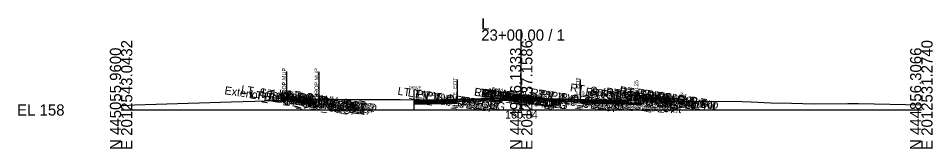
# Model space of a CAD drawing. Extents: x -26 to 4203, y -10 to 9526.
# Drawn here: x 974.3 to 1202.8, y 2990.3 to 3022.9 of the extents above; entities that cross this region are included whole.
import ezdxf

# ---------------------------------------------------------------- set-up
doc = ezdxf.new("R2010")
doc.units = 0
for name, color, linetype in [('Default', 7, 'Continuous'), ('Exist CMT Pavement', 7, 'Continuous'), ('Exist Cross Section Cell', 7, 'Continuous'), ('Exist XS Center Line Elevation Label', 7, 'Continuous'), ('Exist XS Ground Line', 7, 'Continuous'), ('Prop CMT Conc Surface', 7, 'Continuous'), ('Prop CMT Concrete Structures', 7, 'Continuous'), ('Prop CMT Pvmt Course 1', 7, 'Continuous'), ('Prop CMT Pvmt Course 1 CG', 7, 'Continuous'), ('Prop CMT Pvmt Course 1 Wedge', 7, 'Continuous'), ('Prop CMT Pvmt Course 2', 7, 'Continuous'), ('Prop CMT Pvmt Course 3', 7, 'Continuous'), ('Prop CMT Pvmt Surface', 7, 'Continuous'), ('Prop CMT Pvmt Wedge Surface 1', 7, 'Continuous'), ('Prop CMT Pvmt Wedge Surface 2', 7, 'Continuous'), ('Prop CMT Pvmt Wedge Surface 3', 7, 'Continuous'), ('Prop CMT Shear Line', 7, 'Continuous'), ('Prop CMT Shear Line Text', 7, 'Continuous'), ('Prop CMT Slope Grass', 7, 'Continuous'), ('Prop CMT Subgrade Earthwork', 7, 'Continuous'), ('Prop XS Hydro Elevations', 7, 'Continuous'), ('Prop XS Label Text', 7, 'Continuous'), ('Prop XS SE Text', 7, 'Continuous'), ('Prop XS Side Slope Text', 7, 'Continuous'), ('Scratch_Level_0', 7, 'Continuous')]:
    doc.layers.add(name, color=color, linetype=linetype)

msp = doc.modelspace()

# ---------------------------------------------------------------- linework, layer by layer
at = {"layer": 'Exist CMT Pavement'}
for points in [[(1100, 3002.84), (1098.81, 3002.84), (1098.6, 3002.85), (1098.36, 3002.84), (1096.08, 3002.83), (1095.78, 3002.83), (1095.03, 3002.83), (1094.16, 3002.81), (1093.56, 3002.8), (1091.71, 3002.76), (1091.08, 3002.75), (1090.37, 3002.73), (1088.57, 3002.69), (1086.94, 3002.64), (1086.03, 3002.62), (1085.23, 3002.6), (1084.03, 3002.58)], [(1100, 3002.84), (1101.07, 3002.84), (1101.17, 3002.84), (1102.38, 3002.84), (1103.56, 3002.84), (1103.63, 3002.84), (1105.4, 3002.79), (1106.08, 3002.78), (1106.32, 3002.77), (1108.59, 3002.75), (1110.59, 3002.69), (1111.07, 3002.67), (1111.61, 3002.67), (1113.58, 3002.64), (1114.49, 3002.61), (1114.77, 3002.6)]]:
    msp.add_lwpolyline(points, dxfattribs=at)
at = {"layer": 'Exist Cross Section Cell'}
for p, q in [((1100, 3000), (1100, 3020.13)), ((1000, 3000), (1100, 3000)), ((1100, 3000), (1200, 3000))]:
    msp.add_line(p, q, dxfattribs=at)
at = {"layer": 'Exist XS Ground Line'}
msp.add_lwpolyline([(1000, 3001.08), (1000.63, 3001.08), (1003.34, 3001.3), (1022.15, 3001.9), (1027.49, 3002.04), (1033.44, 3002.24), (1042.8, 3002.55), (1049.84, 3002.6), (1050.23, 3002.6), (1058.44, 3002.59), (1063.12, 3002.61), (1065.92, 3002.62), (1069.73, 3002.61), (1076.58, 3002.54), (1080.22, 3002.51), (1081.53, 3002.49), (1082.43, 3002.52), (1084.03, 3002.58), (1085.23, 3002.6), (1086.03, 3002.62), (1086.94, 3002.64), (1088.57, 3002.69), (1090.37, 3002.73), (1091.08, 3002.75), (1091.71, 3002.76), (1093.56, 3002.8), (1094.16, 3002.81), (1095.03, 3002.83), (1095.78, 3002.83), (1096.08, 3002.83), (1098.81, 3002.84), (1100, 3002.84), (1101.17, 3002.84), (1102.37, 3002.84), (1103.63, 3002.84), (1105.4, 3002.79), (1106.32, 3002.77), (1108.59, 3002.75), (1110.59, 3002.69), (1111.07, 3002.67), (1111.61, 3002.67), (1113.58, 3002.64), (1114.77, 3002.6), (1116.28, 3002.5), (1120.77, 3002.28), (1122.77, 3002.16), (1124.36, 3002.22), (1126.46, 3002.37), (1138.69, 3002.12), (1139.17, 3002.11), (1140.31, 3002.13), (1152.95, 3002.16), (1157.49, 3002.05), (1162.42, 3001.75), (1167.51, 3001.71), (1173.25, 3001.54), (1181.65, 3001.61), (1184.3, 3001.6), (1200, 3001.27)], dxfattribs=at)
at = {"layer": 'Prop CMT Conc Surface'}
for points in [[(1133.25, 3002.84), (1138.25, 3002.94)], [(1126.75, 3002.38), (1128.75, 3002.25)], [(1128.75, 3002.25), (1128.75, 3002.75), (1129.25, 3002.75)]]:
    msp.add_lwpolyline(points, dxfattribs=at)
at = {"layer": 'Prop CMT Concrete Structures'}
for points in [[(1102, 3003), (1101.99, 3003.17), (1101.24, 3003.42), (1100, 3003.44), (1098.76, 3003.42), (1098.01, 3003.17), (1098, 3003)], [(1098, 3003), (1100, 3003.05), (1102, 3003)], [(1138.25, 3002.94), (1133.25, 3002.84)], [(1138.25, 3002.61), (1138.25, 3002.94)], [(1126.75, 3002.38), (1128.75, 3002.25), (1128.75, 3002.75), (1129.25, 3002.75)], [(1129.25, 3002.75), (1129.25, 3001.74), (1126.75, 3001.8)], [(1126.75, 3001.8), (1126.75, 3002.38)], [(1133.25, 3002.84), (1133.25, 3002.51)], [(1133.25, 3002.51), (1138.25, 3002.61)]]:
    msp.add_lwpolyline(points, dxfattribs=at)
at = {"layer": 'Prop CMT Pvmt Course 1'}
for points in [[(1100, 3003.05), (1073.25, 3002.38)], [(1084.03, 3002.53), (1100, 3002.93)], [(1100, 3002.8), (1100, 3003.05)], [(1100, 3003.05), (1126.75, 3002.38)], [(1100, 3002.8), (1100, 3003.05)], [(1100, 3002.93), (1100, 3002.8), (1100, 3002.8)], [(1114.77, 3002.56), (1100, 3002.93)], [(1100, 3002.93), (1100, 3002.8), (1100, 3002.8)], [(1073.25, 3002.13), (1084.03, 3002.4)], [(1084.03, 3002.4), (1084.03, 3002.53)], [(1114.77, 3002.43), (1114.77, 3002.56)], [(1126.75, 3002.13), (1114.77, 3002.43)], [(1126.75, 3002.38), (1126.75, 3002.13)]]:
    msp.add_lwpolyline(points, dxfattribs=at)
at = {"layer": 'Prop CMT Pvmt Course 1 CG'}
for points in [[(1126.75, 3001.8), (1129.75, 3001.72), (1130.09, 3001.38)], [(1126.75, 3001.47), (1126.75, 3001.8)], [(1130.09, 3001.38), (1126.75, 3001.47)]]:
    msp.add_lwpolyline(points, dxfattribs=at)
at = {"layer": 'Prop CMT Pvmt Course 1 Wedge'}
for points in [[(1098.36, 3002.88), (1098.6, 3002.89), (1098.81, 3002.9), (1100, 3002.93)], [(1100, 3002.93), (1100, 3002.84)], [(1100, 3002.93), (1101.07, 3002.9), (1101.17, 3002.9), (1102.38, 3002.87), (1103.55, 3002.84)], [(1100, 3002.84), (1100, 3002.93)], [(1096.38, 3002.84), (1098.36, 3002.88)], [(1100, 3002.84), (1098.81, 3002.84), (1098.6, 3002.85), (1098.36, 3002.84), (1096.38, 3002.84)], [(1103.55, 3002.84), (1102.38, 3002.84), (1101.17, 3002.84), (1101.07, 3002.84), (1100, 3002.84)]]:
    msp.add_lwpolyline(points, dxfattribs=at)
at = {"layer": 'Prop CMT Pvmt Course 2'}
for points in [[(1084.03, 3002.4), (1073.25, 3002.13)], [(1073.25, 3001.8), (1084.03, 3002.07)], [(1084.03, 3002.07), (1084.03, 3002.4)], [(1114.77, 3002.1), (1114.77, 3002.43)], [(1114.77, 3002.43), (1126.75, 3002.13)], [(1126.75, 3001.8), (1114.77, 3002.1)], [(1126.75, 3002.13), (1126.75, 3001.8)]]:
    msp.add_lwpolyline(points, dxfattribs=at)
at = {"layer": 'Prop CMT Pvmt Course 3'}
for points in [[(1084.03, 3002.07), (1073.25, 3001.8)], [(1073.25, 3001.47), (1084.03, 3001.73)], [(1084.03, 3001.73), (1084.03, 3002.07)], [(1114.77, 3002.1), (1126.75, 3001.8)], [(1114.77, 3001.77), (1114.77, 3002.1)], [(1126.75, 3001.47), (1114.77, 3001.77)], [(1126.75, 3001.8), (1126.75, 3001.47)]]:
    msp.add_lwpolyline(points, dxfattribs=at)
at = {"layer": 'Prop CMT Pvmt Surface'}
for points in [[(1100, 3003.05), (1073.25, 3002.38)], [(1100, 3003.05), (1126.75, 3002.38)]]:
    msp.add_lwpolyline(points, dxfattribs=at)
at = {"layer": 'Prop CMT Pvmt Wedge Surface 1'}
for points in [[(1100, 3002.93), (1084.03, 3002.53)], [(1100, 3002.93), (1114.77, 3002.56)], [(1084.03, 3002.4), (1073.25, 3002.13)], [(1084.03, 3002.53), (1084.03, 3002.4)], [(1114.77, 3002.56), (1114.77, 3002.43)], [(1114.77, 3002.43), (1126.75, 3002.13)], [(1126.75, 3002.13), (1126.75, 3002.38)]]:
    msp.add_lwpolyline(points, dxfattribs=at)
at = {"layer": 'Prop CMT Pvmt Wedge Surface 2'}
for points in [[(1100, 3002.8), (1073.25, 3002.13)], [(1100, 3002.8), (1126.75, 3002.13)], [(1126.75, 3002.13), (1126.75, 3002.38)]]:
    msp.add_lwpolyline(points, dxfattribs=at)
at = {"layer": 'Prop CMT Pvmt Wedge Surface 3'}
for points in [[(1100, 3002.47), (1073.25, 3001.8)], [(1100, 3002.47), (1126.75, 3001.8)], [(1126.75, 3001.8), (1126.75, 3002.38)]]:
    msp.add_lwpolyline(points, dxfattribs=at)
at = {"layer": 'Prop CMT Shear Line'}
msp.add_line((1073.25, 3000.07), (1073.25, 3005.08), dxfattribs=at)
at = {"layer": 'Prop CMT Slope Grass'}
msp.add_lwpolyline([(1129.25, 3002.75), (1138.75, 3002.94), (1141.18, 3002.13)], dxfattribs=at)
at = {"layer": 'Prop CMT Subgrade Earthwork'}
msp.add_line((1073.25, 3001.47), (1073.25, 3002.57), dxfattribs=at)
for points in [[(1084.03, 3001.73), (1073.25, 3001.47)], [(1084.03, 3001.73), (1084.03, 3002.58)], [(1114.77, 3001.77), (1114.77, 3002.6)], [(1114.77, 3001.77), (1126.75, 3001.47)], [(1126.75, 3001.47), (1130.09, 3001.38), (1131.51, 3002.8)]]:
    msp.add_lwpolyline(points, dxfattribs=at)
at = {"layer": 'Prop XS Label Text'}
for p, q in [((1041.34, 3009.6), (1041.34, 3002.6)), ((1049.44, 3009.52), (1049.44, 3002.52)), ((1084.03, 3007.58), (1084.03, 3002.58)), ((1114.77, 3007.6), (1114.77, 3002.6))]:
    msp.add_line(p, q, dxfattribs=at)

# ---------------------------------------------------------------- texts
at = {"layer": 'Default'}
msp.add_text('-', height=0.0001, dxfattribs=at).set_placement((1000, 3000))
at = {"layer": 'Exist Cross Section Cell'}
for s, p in [('L', (1090, 3020.13)), ('23+00.00 / 1', (1090, 3017.33)), ('EL 158', (974, 2998.6))]:
    msp.add_text(s, height=2.8, dxfattribs=at).set_placement(p)
for s, p in [('E 2012543.0432', (1002.8, 2990)), ('E 2012537.1586', (1102.8, 2990)), ('E 2012531.2740', (1202.8, 2990)), ('N 445055.9600', (1000, 2990)), ('N 444956.1333', (1100, 2990)), ('N 444856.3066', (1200, 2990))]:
    msp.add_text(s, height=2.8, rotation=90, dxfattribs=at).set_placement(p)
at = {"layer": 'Exist XS Center Line Elevation Label'}
msp.add_text('160.84', height=2, dxfattribs=at).set_placement((1095.96, 2997.84))
at = {"layer": 'Prop CMT Shear Line Text'}
msp.add_text('DRIVE', height=0.75, dxfattribs=at).set_placement((1071.89, 3005.19))
at = {"layer": 'Prop XS Hydro Elevations'}
msp.add_text('160.25', height=1, rotation=90, dxfattribs=at).set_placement((1129.25, 3003.25))
at = {"layer": 'Prop XS Label Text'}
for s, p in [('PROP.MUP', (1041.24, 3003.17)), ('PROP.MUP', (1049.34, 3003.09)), ('E. EOT', (1083.93, 3003.6)), ('E. EOT', (1114.67, 3003.62))]:
    msp.add_text(s, height=1, rotation=90, dxfattribs=at).set_placement(p)
at = {"layer": 'Prop XS SE Text'}
for rotation, p in [(1.4322, (1075.24, 3003.43)), (358.5673, (1115.04, 3003.68))]:
    msp.add_text('0.025', height=1, rotation=rotation, dxfattribs=at).set_placement(p)
at = {"layer": 'Prop XS Side Slope Text'}
msp.add_text('3:1', height=1, rotation=341.5735, dxfattribs=at).set_placement((1139.45, 3003.5))
at = {"layer": 'Scratch_Level_0'}
for s, p in [('Exterior Boundary', (1025.76, 3003.96)), ('LT_Sub_Trench_Out_DLT', (1029.88, 3004.21)), ('LT_SDWK_Out_Top', (1034.99, 3003.39)), ('LT_PV_Sub_Tie_Out', (1069.01, 3003.82)), ('LT_PV_OEEOP_EG', (1071.56, 3003.43)), ('RT_PV_IEEOP_EG', (1088.12, 3003.61)), ('LT_PV_IEEOP_EG', (1088.17, 3003.6)), ('MI_Face In', (1089.84, 3003.38)), ('RT_PV2_IEEOP', (1089.87, 3003.31)), ('LT_PV2_IEEOP', (1089.92, 3003.3)), ('RT_PV1_IEEOP', (1090.43, 3003.35)), ('LT_PV1_IEEOP', (1090.48, 3003.34)), ('MI_Top In', (1091.54, 3003.49)), ('MI_Face Out', (1092.22, 3003.62)), ('MI_Top Out', (1092.42, 3003.73)), ('MI_Crown', (1093, 3003.48)), ('MI_Bot Out', (1093.21, 3003.31)), ('RT_PV_Sub_Tie_Out', (1099.67, 3003.85)), ('RT_PV_OEEOP_EG', (1102.25, 3003.46)), ('RT_Sub_Trench_Out_DLT', (1112.09, 3004.7)), ('RT_CG_Top_Face', (1115.96, 3003.66)), ('RT_CG_Top_BOC', (1117.47, 3003.51)), ('RT_SDWK_In_Top', (1121.05, 3003.66)), ('RT_SDWK_In_Bot', (1121.08, 3003.32)), ('RT_SDWK_Out_Top', (1124.44, 3004)), ('RT_SDWK_Out_Bot', (1124.47, 3003.66)), ('Exterior Boundary', (1125.35, 3003.5)), ('RT_CSLP_Pnt', (1128.84, 3003.42)), ('LT_Slope_Fill', (1032.06, 3003.02)), ('LT_CSLP_Pnt', (1032.14, 3002.93)), ('LT_SDWK_Out_Bot', (1035.02, 3003.05)), ('LT_CG1_Shelf_Out', (1037.56, 3002.25)), ('23+00.00', (1038.45, 3002.42)), ('LT_CG_Top_Face', (1039.26, 3003.17)), ('LT_CG_Top_BOC', (1039.77, 3003.02)), ('LT_CG_Bot_BOC', (1039.8, 3002)), ('LT_CG_Top_Gut', (1040.22, 3002.53)), ('LT_Sub_OEOP', (1040.73, 3001.38)), ('LT_SDWK_In_Top', (1041.59, 3003.05)), ('LT_SDWK_In_Bot', (1041.63, 3002.71)), ('LT_CG_Bot_IE', (1043.88, 3001.83)), ('LT_Sub_OEOT', (1044.04, 3001.47)), ('LT_PV2_OEOT', (1044.14, 3002.12)), ('LT_PV3_OEOT', (1044.14, 3001.79)), ('LT_PV1_OEOT', (1044.7, 3002.29)), ('LT_Sub_OEEOP', (1073.21, 3002.35)), ('LT_PV2_OEEOP', (1073.31, 3003)), ('LT_PV3_OEEOP', (1073.31, 3002.67)), ('LT_PV1_OEEOP', (1073.87, 3003.04)), ('RT_PV3_IEEOP', (1089.87, 3002.98)), ('LT_PV3_IEEOP', (1089.92, 3002.97)), ('MI_Bot In', (1090.81, 3003.07)), ('23+00.00', (1091.1, 3003.12)), ('PV2_PGL', (1093.82, 3002.72)), ('PV1_PGL', (1094.39, 3002.88)), ('MI_Bot', (1095.09, 3002.78)), ('RT_Sub_OEEOP', (1103.9, 3002.38)), ('RT_PV2_OEEOP', (1104, 3003.04)), ('RT_PV3_OEEOP', (1104, 3002.7)), ('RT_PV1_OEEOP', (1104.56, 3003.08)), ('RT_CG1_Shelf_Out', (1116.25, 3002.74)), ('RT_CG_Bot_IE', (1116.58, 3002.31)), ('RT_Sub_OEOT', (1116.74, 3001.96)), ('RT_PV2_OEOT', (1116.84, 3002.61)), ('RT_PV3_OEOT', (1116.84, 3002.27)), ('RT_CG_Top_Gut', (1116.92, 3003.02)), ('RT_PV1_OEOT', (1117.4, 3002.77)), ('RT_CG_Bot_BOC', (1117.5, 3002.49)), ('RT_Sub_OEOP', (1120.12, 3001.87)), ('23+00.00', (1122.06, 3002.78)), ('23+00.00', (1123.35, 3002.8)), ('23+00.00', (1126.28, 3002.87)), ('23+00.00', (1126.72, 3002.87)), ('23+00.00', (1131.55, 3002.97)), ('RT_Slope_Fill', (1131.61, 3002.56)), ('23+00.00', (1132.77, 3002.66))]:
    msp.add_text(s, height=2, rotation=351.4697, dxfattribs=at).set_placement(p)

doc.saveas('drawing.dxf')
